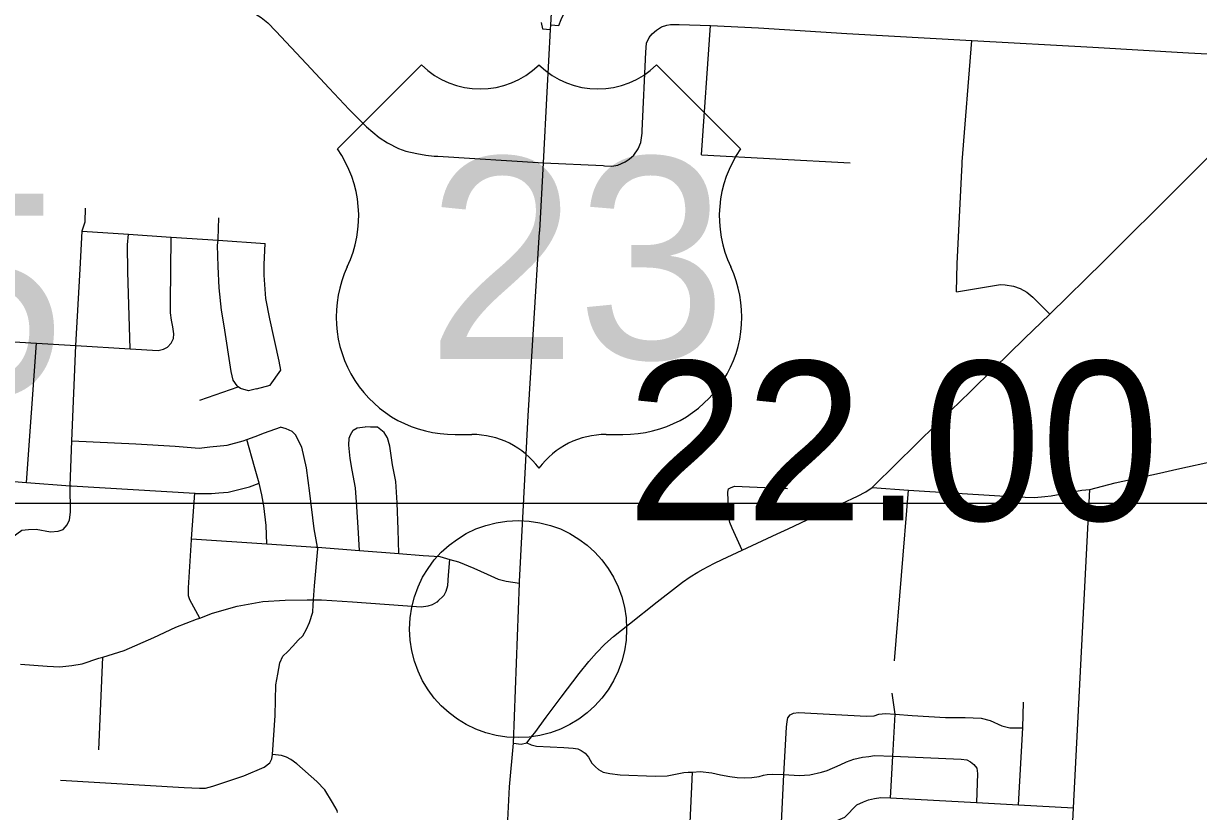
# Model space of a CAD drawing. Extents: x 1659811 to 1934326, y 644115 to 934867.
# Drawn here: x 1820308 to 1828424, y 763368 to 768811 of the extents above; entities that cross this region are included whole.
import ezdxf

# ---------------------------------------------------------------- set-up
doc = ezdxf.new("R2010")
doc.units = 0
for name, color, linetype in [('Default', 7, 'Continuous'), ('GM_X_City_Street', 7, 'Continuous'), ('GM_X_Interchange_Ramps', 7, 'Continuous'), ('GM_X_State_Shield', 7, 'Continuous'), ('GM_X_US_Route', 7, 'Continuous'), ('GM_X_US_Shield', 7, 'Continuous'), ('SC_Scratch1', 7, 'Continuous')]:
    doc.layers.add(name, color=color, linetype=linetype)

msp = doc.modelspace()

# ---------------------------------------------------------------- linework, layer by layer
at = {"layer": 'Default'}
msp.add_circle((1823723.9, 764628.6), 750, dxfattribs=at)
at = {"layer": 'GM_X_City_Street'}
for points in [[(1821384.6, 768997.1), (1821629, 768983.9), (1821696.6, 768973.3), (1821746.2, 768959.6), (1821810.6, 768935.3), (1821887.6, 768893.1), (1821949.9, 768851.9), (1821995.3, 768816), (1822051.2, 768758), (1822261.8, 768532.3)], [(1824581.6, 768069.4), (1824607.5, 768614.2), (1824612.1, 768675.7), (1824630.5, 768714.1), (1824651.3, 768740.9), (1824680.5, 768766.3), (1824715, 768787.8), (1824751.9, 768800.9), (1824777.6, 768804)], [(1824777.6, 768804), (1824790.3, 768805.5), (1824835.6, 768805.5), (1825053.8, 768797), (1825384.9, 768782.5), (1825994, 768743.3), (1826858.2, 768694.9), (1827694.7, 768647.2), (1828355.3, 768609.6), (1828660.2, 768592.7), (1828800.8, 768587.3), (1828898.4, 768582), (1828943.7, 768575), (1828984.8, 768559), (1829013.9, 768546.2), (1829038.4, 768529.5), (1829088.5, 768482.8)], [(1824990.4, 767905.1), (1825053.8, 768797)], [(1826792.5, 767855.3), (1826858.2, 768694.9)], [(1822261.8, 768532.3), (1822418.5, 768364.3), (1822556.8, 768216.5), (1822676.1, 768097.2), (1822764.8, 768024.4), (1822822.8, 767986.4), (1822898.8, 767947.4), (1822949.5, 767930.5), (1823024.4, 767912.5), (1823086.7, 767903), (1823143.7, 767895.6), (1823169.7, 767894)], [(1823919, 764020.9), (1824020.8, 764159), (1824146.5, 764321.9), (1824212.4, 764405.1), (1824264.5, 764464.9), (1824322.5, 764523), (1824383.6, 764578.1), (1824492.5, 764665.5), (1824684.7, 764817), (1824818.8, 764921.1), (1824859.5, 764951.7), (1824912.2, 764988.2), (1824965.5, 765021.7), (1825001.4, 765042.1), (1825036.1, 765060.6), (1825081.7, 765083.4), (1825133.8, 765108.5), (1825271.4, 765174.4), (1825410.3, 765237.9), (1825512.7, 765285.7), (1825588.7, 765319.9), (1825851, 765445), (1826068.9, 765547.4), (1826127, 765577.3), (1826168.9, 765606), (1826218.6, 765653.9), (1826293.4, 765727.6), (1826513.7, 765943.7), (1826847.8, 766268.2), (1827011.2, 766427.5), (1827223.2, 766634.6), (1827396.2, 766804.6), (1827768.6, 767168), (1828309.2, 767706.2), (1829088.5, 768482.8)], [(1824312, 767829.6), (1824321, 767829.2), (1824371.7, 767826.9), (1824413.9, 767833), (1824464.3, 767855.5), (1824491.7, 767874.2), (1824523.1, 767902.6), (1824553.4, 767945.7), (1824572, 767988.8), (1824580.9, 768053.5), (1824581.6, 768069.4)], [(1823169.7, 767894), (1823898.4, 767848.1)], [(1823898.4, 767848.1), (1824312, 767829.6)], [(1824990.4, 767905.1), (1826016.8, 767848)], [(1826752.5, 766957.9), (1826757.7, 767154.3), (1826789.1, 767795.6), (1826790.9, 767834), (1826792.5, 767855.3)], [(1820631.9, 765436.5), (1820629.7, 765618.5), (1820642.3, 765928.9), (1820669.4, 766586.1), (1820700.1, 767115.2), (1820713.3, 767376.1), (1820713.5, 767379.6), (1820732.8, 767441.4), (1820736.7, 767535.5)], [(1821916.5, 766287.2), (1821862.6, 766272.9), (1821806.5, 766290.7), (1821790.5, 766302.6), (1821782.4, 766308.6), (1821756.3, 766348.6), (1821742, 766408.6), (1821692.8, 766722.9), (1821676.3, 766831), (1821659.7, 766985.2), (1821653.1, 767133.4), (1821646.5, 767279.7), (1821651.2, 767313.7), (1821652.4, 767321.8), (1821657.8, 767470.1)], [(1820713.3, 767376.1), (1821032.1, 767355.3), (1821324.3, 767336.2), (1821328.5, 767335.9), (1821651.2, 767313.7), (1821976.5, 767291.3)], [(1821043.2, 766563.5), (1821027.2, 767096.3), (1821026.4, 767282.7), (1821032.1, 767355.3)], [(1821303.3, 766576.7), (1821327.2, 766602.9), (1821343.1, 766635), (1821346.9, 766667.1), (1821338.7, 766717.2), (1821330.5, 766763.2), (1821322.3, 766813.3), (1821322.1, 766881.4), (1821328.5, 767335.9)], [(1821916.5, 766287.2), (1822010.4, 766313.7), (1822084.1, 766416.3), (1822073.8, 766478.3), (1822008.6, 766770.5), (1821982.1, 766910.7), (1821975.8, 766976.7), (1821969.4, 767072.9), (1821971.1, 767147), (1821976.5, 767291.3)], [(1826752.5, 766957.9), (1827056.7, 767008.2), (1827087.9, 767007), (1827145.3, 766997.4), (1827191.5, 766980.1), (1827238.1, 766955.5), (1827279.4, 766921.4), (1827396.2, 766804.6)], [(1819300.5, 766725.3), (1819688.6, 766697.1), (1819692.8, 766696.7), (1819780.6, 766687.5), (1819882.8, 766664), (1819970.8, 766650.4), (1820059, 766622.8), (1820088.8, 766621), (1820397.1, 766602.5), (1820669.4, 766586.1), (1821043.2, 766563.5), (1821237.4, 766552.4), (1821275.4, 766562.6), (1821303.3, 766576.7)], [(1820328.8, 765641.1), (1820397.1, 766602.5)], [(1821524.8, 766209.2), (1821790.5, 766302.6)], [(1820642.3, 765928.9), (1821084, 765908.5), (1821354.1, 765891.8), (1821520.1, 765878.6), (1821594.1, 765887), (1821714.1, 765899.6), (1821826, 765928.2), (1821850.3, 765937.2), (1821907.9, 765958.6), (1821971.7, 765982.9), (1822082.4, 766024.2)], [(1822476, 763360.6), (1822473.2, 763376), (1822442.8, 763431), (1822389.5, 763516.8), (1822333.2, 763574.6), (1822194.9, 763697), (1822153.9, 763728.3), (1822124.3, 763743.3), (1822088.7, 763754.3), (1822026.9, 763762.2), (1822045.2, 764032.3), (1822051.6, 764242.7), (1822063.9, 764316.5), (1822078.4, 764396.2), (1822097.8, 764441.8), (1822132.7, 764472.8), (1822167.9, 764509.9), (1822205.2, 764550.9), (1822238.1, 764581.9), (1822263.5, 764627.3), (1822283, 764674.8), (1822305.1, 764744.4), (1822308.8, 764796.4), (1822310.9, 764830.7), (1822316.7, 764926.5), (1822340.6, 765182.4), (1822338.4, 765194.4), (1822314.9, 765321.5), (1822286.4, 765567), (1822261.8, 765742.1), (1822230.2, 765885.4), (1822186.8, 765970.9), (1822163.5, 765993.7), (1822141.7, 766002.3), (1822122, 766011), (1822082.4, 766024.2)], [(1822627.4, 765171.6), (1822618.5, 765328.9), (1822609.9, 765473.1), (1822601.4, 765603.3), (1822578.9, 765725.4), (1822564.5, 765807.5), (1822554.2, 765897.6), (1822556, 765947.7), (1822565.9, 765969.8), (1822583.8, 766002), (1822611.7, 766018.1), (1822667.7, 766026.4)], [(1822901.2, 765150), (1822896.6, 765316.3), (1822887.8, 765500.5), (1822879.2, 765646.8), (1822856.8, 765762.9), (1822838.3, 765891), (1822822, 765949), (1822799.9, 765987), (1822751.7, 766022.8), (1822703.7, 766022.6), (1822667.7, 766026.4)], [(1828153.8, 765705.5), (1828274.5, 765732.1), (1828547.3, 765793.5), (1828746.5, 765848.1), (1828907.4, 765901.3), (1829195.5, 765989.2), (1829221.8, 765997)], [(1821988.8, 765217.4), (1821984.3, 765343.9), (1821967.8, 765480), (1821953.5, 765556.1), (1821935.2, 765636.1), (1821902.7, 765750.2), (1821850.3, 765937.2)], [(1819684.6, 765689.3), (1820034.5, 765663.1), (1820328.8, 765641.1), (1820629.7, 765618.5), (1820639, 765617.8), (1821491.3, 765566.3), (1821497.4, 765565.9), (1821605.4, 765564.4), (1821657.4, 765568.7), (1821721.4, 765575), (1821869.3, 765611.8), (1821935.2, 765636.1)], [(1826168.9, 765606), (1826420.4, 765588.3), (1827050.9, 765548), (1827158.7, 765541.2), (1827226.9, 765539.8), (1827291, 765537.1), (1827363.3, 765543.9), (1827407, 765549.3), (1827618.4, 765588.9), (1827674.2, 765592.1), (1827847.6, 765638), (1828153.8, 765705.5)], [(1821525, 764704.7), (1821456.3, 764830.4), (1821448.2, 764858.4), (1821448, 764912.5), (1821468.7, 765245.2), (1821469.1, 765251.5), (1821491.3, 765566.3)], [(1825271.4, 765174.4), (1825203.8, 765324.7), (1825187.6, 765364.8), (1825179.8, 765401.3), (1825173.1, 765573.3), (1825177.6, 765597.3), (1825191.8, 765605), (1825218, 765614.5), (1825584.2, 765599.5)], [(1826323.1, 764408.3), (1826420.4, 765588.3)], [(1827440.5, 761016.9), (1827494.7, 761993.8), (1827507.8, 762362), (1827535.8, 762876), (1827560.2, 763393.8), (1827674.2, 765592.1)], [(1820227.7, 765259.9), (1820294.9, 765310.7), (1820343, 765315.8), (1820395.1, 765318.8), (1820494.9, 765300.9), (1820547.1, 765303.8), (1820581.4, 765317.2), (1820610.1, 765348.8), (1820624.8, 765382.6), (1820631.9, 765436.5)], [(1821469.1, 765251.5), (1821988.8, 765217.4), (1822327, 765195.3), (1822338.4, 765194.4), (1822627.4, 765171.6), (1822901.2, 765150), (1823069.3, 765136.8), (1823183.3, 765129.3), (1823253.6, 765109.6), (1823311.5, 765091.9), (1823417.7, 765048.3), (1823509.9, 765008.7), (1823586, 764973), (1823642.1, 764959.3), (1823734.3, 764946)], [(1823163.9, 764816.8), (1823214.4, 764863), (1823228.3, 764891.1), (1823238.2, 764929.2), (1823243.9, 765001.4), (1823253.6, 765109.6)], [(1820286.2, 764385.7), (1820472, 764371.1), (1820558, 764367.4), (1820642.4, 764377.8), (1820712.7, 764388.5), (1820827.6, 764426.3), (1820855.4, 764435), (1821003, 764481.1), (1821207.1, 764569.4), (1821360.8, 764640.6), (1821502.1, 764696), (1821525, 764704.7), (1821613.1, 764737.9), (1821784.3, 764786.8), (1821961.2, 764819.4), (1822115.6, 764828.5), (1822267.9, 764831.5), (1822310.9, 764830.7), (1822366, 764829.6), (1822580, 764815.5), (1823054, 764782.3), (1823102.3, 764789.3), (1823132.5, 764798.8), (1823163.9, 764816.8), (1823173, 764822.1)], [(1820826.8, 763794.8), (1820855.4, 764435)], [(1826328.2, 764041.2), (1826308.6, 764186.1)], [(1827180.7, 763414.4), (1827210.6, 763945.3), (1827216.2, 764122.8)], [(1823824.4, 763893.8), (1823839.3, 763912.7), (1823919, 764020.9)], [(1825581.8, 763989.6), (1825586.4, 764014.5), (1825602.9, 764035.7), (1825626.9, 764048.5), (1825660, 764053.2), (1826131.3, 764027.4), (1826183.7, 764030.1), (1826215.9, 764041.2), (1826262, 764044.9), (1826328.2, 764041.2), (1826446.1, 764031.3), (1826676, 764018.2), (1826812.4, 764018.2), (1826922.7, 764012.6), (1826984.4, 763997.6), (1827064.8, 763960.2), (1827120.9, 763945.3), (1827210.6, 763945.3)], [(1826296.9, 763463.2), (1826311.7, 763750.3), (1826328.2, 764041.2)], [(1825544, 763291), (1825560.6, 763623.3), (1825579, 763951), (1825581.8, 763989.6)], [(1823692.5, 763839.4), (1823744.2, 763832.7), (1823784.2, 763842.7), (1823824.4, 763893.8)], [(1823784.2, 763842.7), (1823813.6, 763828.6), (1823851.4, 763818.5), (1824039.1, 763810.2), (1824103.6, 763804.6), (1824137.6, 763800), (1824160.6, 763789.9), (1824186.4, 763770.6), (1824209.4, 763743), (1824233.4, 763701.6), (1824259.5, 763676.6), (1824279.2, 763658.1), (1824310.8, 763639.5), (1824356.7, 763630.6), (1824429.4, 763622.4), (1824670.6, 763611.3), (1824753.4, 763614.1), (1824810.5, 763625.1), (1824869.3, 763637.1), (1824898.8, 763640.8), (1824929.2, 763640.8), (1824982.6, 763643.6), (1825061.7, 763636.2), (1825121.5, 763622.4), (1825186.9, 763609.5), (1825236.6, 763603.1), (1825288.1, 763600.3), (1825337.9, 763602.1), (1825388.5, 763609.5), (1825418.9, 763618.7), (1825445.6, 763623.3), (1825483.3, 763626.1), (1825560.6, 763623.3), (1825664.6, 763616.9), (1825739.2, 763622.4), (1825820.2, 763639.9), (1825859.7, 763651.9), (1825948.1, 763691.4), (1825993.2, 763711.6), (1826044.1, 763728.9), (1826102.4, 763742.5), (1826146.9, 763748.9), (1826185.6, 763754), (1826311.7, 763750.3), (1826785.6, 763729.8), (1826823.8, 763724.3), (1826849.3, 763711.6), (1826871.5, 763692.2), (1826892, 763667), (1826897.5, 763631.5), (1826891.5, 763431)], [(1820562.2, 763585.4), (1821418.4, 763534.8), (1821522.4, 763528.8), (1821564.5, 763530), (1821614.8, 763543), (1821828.6, 763615.1), (1821970, 763674.5), (1822008.6, 763703.8), (1822023.2, 763731.6), (1822026.9, 763762.2)], [(1824869.1, 762838.6), (1824910.8, 763240.7), (1824929.2, 763640.8)], [(1825544, 763291), (1825685.8, 763281.8), (1825814.6, 763278.2), (1825884.6, 763287.4), (1825980.6, 763328.3), (1826065, 763413.5), (1826109.2, 763435.5), (1826144.1, 763448.4), (1826186.5, 763458.5), (1826228.8, 763465), (1826296.9, 763463.2), (1826891.5, 763431), (1827180.7, 763414.4), (1827560.2, 763393.8)]]:
    msp.add_lwpolyline(points, dxfattribs=at)
at = {"layer": 'GM_X_Interchange_Ramps'}
for points in [[(1823950.3, 768801.2), (1824004.9, 768798.4), (1824021.6, 768838.3), (1824033.5, 768864.5), (1824048.7, 768889.7), (1824067.7, 768915.4), (1824084.3, 768938.7), (1824102.4, 768961), (1824124.8, 768984.3), (1824148.5, 769005.2), (1824174.2, 769025.2), (1824199.9, 769043.7), (1824248.4, 769072.7), (1824718.2, 769344.3), (1824767.6, 769369), (1824809.5, 769390.4), (1824847.5, 769408), (1824886.5, 769424.6), (1824928.4, 769439.8), (1824973.5, 769453.6), (1825014.9, 769465), (1825070.1, 769477.9), (1825115.2, 769484.1), (1825116.6, 769520.7)], [(1823884.4, 768817.7), (1823893.7, 768775.6), (1823948.8, 768770.3)]]:
    msp.add_lwpolyline(points, dxfattribs=at)
at = {"layer": 'GM_X_US_Route'}
for points in [[(1823925.1, 768336.3), (1823948.8, 768770.3), (1823950.3, 768801.2), (1823969.8, 769175.2)], [(1823873.2, 767379.6), (1823898.4, 767848.1), (1823925.1, 768336.3)], [(1823692.5, 763839.4), (1823734.3, 764946), (1823734.8, 764956.9), (1823792.5, 766101.4), (1823872.8, 767371.4), (1823873.2, 767379.6)], [(1823641.6, 763097), (1823652.7, 763307.3), (1823664.8, 763537.7), (1823692.5, 763839.4)]]:
    msp.add_lwpolyline(points, dxfattribs=at)
at = {"layer": 'GM_X_US_Shield'}
for p, q in [((1823056.4, 768525.1), (1822476.3, 767945.1)), ((1825260.7, 767945.1), (1824680.6, 768525.1)), ((1823288.4, 765972.8), (1823404.4, 765972.8)), ((1824332.5, 765972.8), (1824448.6, 765972.8))]:
    msp.add_line(p, q, dxfattribs=at)
for centre, radius, start, end in [((1823462.4, 768939.4), 580.1, 225.573, 314.427), ((1824274.5, 768939.4), 580.1, 225.573, 314.427), ((1821811.1, 767479.3), 812.1, 334.54712, 35.00093), ((1825925.9, 767479.3), 812.1, 144.99907, 205.45288), ((1823279.4, 766784.9), 812.1, 154.83192, 270.63826), ((1824457.6, 766784.9), 812.1, 269.36174, 25.16808), ((1823404.4, 765392.7), 580.1, 36.8699, 90), ((1824332.5, 765392.7), 580.1, 90, 143.1301)]:
    msp.add_arc(centre, radius, start, end, dxfattribs=at)
at = {"layer": 'SC_Scratch1'}
msp.add_lwpolyline([(1729596.4, 899996.5), (1925846.4, 899996.5), (1925846.4, 765496.5), (1729596.4, 765496.5)], close=True, dxfattribs=at)

# ---------------------------------------------------------------- texts
at = {"layer": 'Default'}
msp.add_text('22.00', height=1100, dxfattribs=at).set_placement((1824473.8, 765378.6))
at = {"layer": 'GM_X_State_Shield'}
msp.add_text('315', height=1392.19, dxfattribs=at).set_placement((1817490.3, 766243.4))
at = {"layer": 'GM_X_US_Shield'}
msp.add_text('23', height=1392.19, dxfattribs=at).set_placement((1823093.6, 766494.9))

doc.saveas('drawing.dxf')
